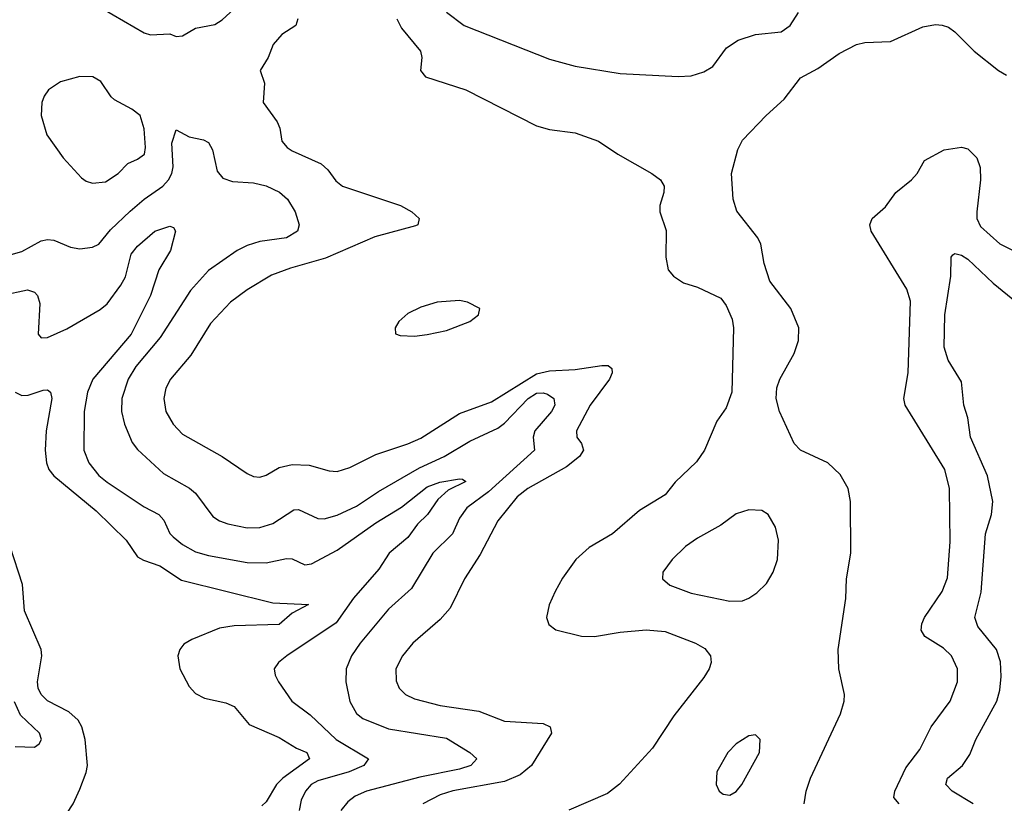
# Model space of a CAD drawing. Header units: inches. Extents: x 1305375 to 1407406, y 744550 to 841633.
# Tile 400 of 509: x 1352804 to 1355863, y 823672 to 826108. Entities that reach past the tile are written whole.
import ezdxf

# ---------------------------------------------------------------- set-up
doc = ezdxf.new("R2010")
doc.units = ezdxf.units.IN
doc.header["$MEASUREMENT"] = 0
doc.layers.add('B3852', color=7, linetype='Continuous')

msp = doc.modelspace()

# ---------------------------------------------------------------- linework, layer by layer
at = {"layer": 'B3852', "color": 5}
for points, elevation in [([(1353061.6, 826141.6), (1353190, 826066.4), (1353210, 826060.6), (1353270, 826063.6), (1353290, 826054.9), (1353310, 826057), (1353350, 826080.8), (1353410, 826092.2), (1353433, 826107), (1353470, 826141.3)], 1280), ([(1354130, 826131.1), (1354184.6, 826090), (1354450, 825985.4), (1354530, 825963.5), (1354670, 825940.8), (1354850, 825931.3), (1354890, 825933.4), (1354930, 825945.2), (1354957.9, 825962.1), (1355000.2, 826019.8), (1355036.1, 826043.9), (1355090, 826062), (1355170, 826070.3), (1355197.7, 826090), (1355224, 826130)], 1340), ([(1353668, 826110), (1353661.6, 826090), (1353618.7, 826061.3), (1353591.5, 826030), (1353575.8, 825990), (1353550.6, 825950), (1353564, 825910), (1353560.5, 825850), (1353603.7, 825790), (1353612.2, 825770), (1353618.4, 825730), (1353634.9, 825710), (1353650, 825700.3), (1353740, 825660), (1353761.1, 825641.1), (1353786.4, 825606.4), (1353806.4, 825590), (1353986.7, 825530), (1354022.6, 825510), (1354045.3, 825490), (1354040.4, 825470), (1354033.1, 825466.8), (1353907.4, 825432.6), (1353753.8, 825366.2), (1353644.9, 825335.1), (1353586.5, 825313.5), (1353510, 825268.3), (1353458.9, 825230), (1353396.8, 825163.2), (1353334.9, 825065.1), (1353272.6, 824990), (1353258, 824962), (1353251.6, 824930), (1353258.2, 824890), (1353280.2, 824850), (1353310, 824819.3), (1353433.1, 824750), (1353510, 824696.9), (1353530, 824688.1), (1353550, 824686.2), (1353570, 824692.2), (1353610, 824715.5), (1353650, 824725), (1353703.1, 824723.1), (1353765.3, 824705.3), (1353790, 824703.8), (1353830, 824715.3), (1353910, 824756.1), (1354010, 824789), (1354050, 824806.7), (1354170, 824883.3), (1354270, 824919.8), (1354410, 825006.6), (1354450, 825016.4), (1354530, 825019.9), (1354612.7, 825032.7), (1354632.7, 825032.7), (1354643.8, 825023.8), (1354644.8, 825010), (1354636.8, 824990), (1354576.5, 824910), (1354533.5, 824830), (1354535, 824810), (1354549.3, 824790), (1354555.3, 824770), (1354543.2, 824750), (1354502.5, 824717.5), (1354382.2, 824650), (1354350, 824625), (1354289.5, 824550), (1354234.3, 824445.7), (1354186, 824370), (1354141.1, 824278.9), (1354110, 824243.4), (1354025, 824170), (1353992.7, 824130), (1353972.7, 824090), (1353973.1, 824053.1), (1353983.2, 824030), (1354002.7, 824010), (1354030, 823996.3), (1354110, 823975.8), (1354230, 823957.9), (1354310, 823927.8), (1354430, 823919.7), (1354452, 823910), (1354455.9, 823890), (1354394.3, 823790), (1354359.3, 823760.7), (1354310, 823739.5), (1354150, 823711.3), (1354110, 823697.9), (1354056.5, 823670)], 1280), ([(1353975.4, 826110), (1353990, 826081.6), (1354049.1, 826010), (1354053, 825990), (1354048.8, 825950), (1354064.4, 825930), (1354190, 825889.3), (1354410, 825777.8), (1354450, 825766.7), (1354530, 825755.8), (1354602, 825730), (1354662, 825690), (1354768, 825630), (1354794.9, 825610), (1354806, 825590), (1354804.9, 825570), (1354792.7, 825530), (1354792.7, 825510), (1354812.2, 825452.2), (1354811.3, 825370), (1354819, 825330), (1354835.3, 825310), (1354866, 825290), (1354910, 825276.1), (1354982.3, 825242.3), (1354999.5, 825219.5), (1355017.3, 825177.3), (1355021.6, 825150), (1355017, 824950), (1354999.3, 824900.7), (1354970, 824859.5), (1354931.3, 824770), (1354906.4, 824733.6), (1354840.8, 824670), (1354809.4, 824630.6), (1354730, 824581.7), (1354645.7, 824510), (1354573, 824467), (1354532.1, 824430), (1354490, 824372.2), (1354467.2, 824330), (1354449.1, 824289.1), (1354441.1, 824250), (1354448.1, 824228.1), (1354470, 824211.3), (1354550, 824191.7), (1354590, 824190.1), (1354670, 824203.9), (1354750, 824211.4), (1354810, 824205.9), (1354904.2, 824170), (1354933, 824153), (1354950.7, 824130.7), (1354952.5, 824110), (1354946.7, 824090), (1354930, 824062.7), (1354836, 823944), (1354770, 823843.1), (1354668, 823732), (1354630, 823702.9), (1354510, 823651.2)], 1320), ([(1355241.5, 823670), (1355248.2, 823710), (1355261.4, 823750), (1355354.6, 823950), (1355366.3, 823990), (1355367, 824010), (1355348.9, 824090), (1355347.1, 824150), (1355371.3, 824308.7), (1355373.5, 824370), (1355386.5, 824450), (1355385.6, 824610), (1355378, 824650), (1355353.5, 824693.5), (1355314.8, 824730), (1355230, 824769.9), (1355210, 824789.9), (1355164.6, 824890), (1355154.3, 824930), (1355156.5, 824963.5), (1355166.2, 824990), (1355210.8, 825070), (1355223.5, 825110), (1355224.8, 825150), (1355199.7, 825210), (1355134.7, 825294.7), (1355117.4, 825350), (1355107.1, 825410), (1355097.7, 825430), (1355032.1, 825512.1), (1355020.5, 825550), (1355015.8, 825630), (1355035.6, 825704.4), (1355050, 825733.4), (1355123.6, 825810), (1355179.6, 825860.4), (1355230, 825927.2), (1355284.1, 825955.9), (1355350, 826002.4), (1355404.5, 826030), (1355430, 826036.9), (1355510, 826039.7), (1355610, 826085.5), (1355650, 826093.1), (1355670, 826091), (1355690, 826084.1), (1355710.1, 826070.1), (1355770.3, 826010), (1355845.7, 825950), (1355870, 825935.3)], 1320), ([(1352770, 825376.2), (1352810, 825386.7), (1352870, 825420.6), (1352890, 825424.6), (1352910, 825422.2), (1352961, 825401), (1352990, 825395.4), (1353030, 825400.2), (1353050, 825410.2), (1353085.6, 825454.4), (1353147, 825513), (1353190, 825549.7), (1353247.9, 825590), (1353266, 825610), (1353276.6, 825630), (1353280.6, 825650), (1353276.5, 825723.5), (1353290, 825765.5), (1353330, 825743.6), (1353374.3, 825734.3), (1353390, 825726.4), (1353402.9, 825702.9), (1353417.2, 825637.2), (1353435.1, 825615.1), (1353464.7, 825604.7), (1353530, 825600.4), (1353570, 825591.5), (1353611.1, 825571.1), (1353635.5, 825550), (1353659.7, 825510), (1353672.4, 825470), (1353667, 825450), (1353633, 825430), (1353550, 825418.5), (1353510, 825405.9), (1353479.3, 825390), (1353390, 825328), (1353333.9, 825266.1), (1353240.2, 825119.8), (1353164.2, 825030), (1353140.4, 824990), (1353120.7, 824930), (1353119.5, 824890), (1353128.9, 824850), (1353153.6, 824793.6), (1353170, 824772.2), (1353250, 824697.4), (1353331.4, 824651.4), (1353350, 824636.5), (1353403.8, 824563.8), (1353424.6, 824550), (1353450, 824541), (1353510, 824527.9), (1353550, 824528.9), (1353590, 824542), (1353655.8, 824584.2), (1353670, 824585.3), (1353730, 824556.8), (1353750, 824556.6), (1353790, 824567.8), (1353850, 824595.9), (1353918.4, 824641.6), (1354045.6, 824714.4), (1354122.2, 824750), (1354202.5, 824797.5), (1354290, 824837.9), (1354310, 824853.2), (1354384, 824930), (1354410, 824946.6), (1354430, 824948), (1354443.8, 824943.8), (1354464, 824930), (1354466.7, 824910), (1354456.4, 824890), (1354404.2, 824830), (1354398.9, 824810), (1354403.3, 824770), (1354260.2, 824639.8), (1354193.6, 824590), (1354170, 824558), (1354148.9, 824510), (1354087.2, 824450), (1354020.8, 824339.2), (1353950, 824275.7), (1353861.7, 824170), (1353834.3, 824130), (1353818.2, 824090), (1353816.6, 824050), (1353830, 823988), (1353850, 823951.5), (1353870, 823935.8), (1353950, 823903.9), (1354130, 823874.8), (1354202.3, 823830), (1354224.4, 823810), (1354205.7, 823790), (1354170, 823778.2), (1354046.6, 823753.4), (1353881.7, 823710), (1353846.1, 823693.9), (1353823.8, 823676.2), (1353801.8, 823650)], 1260), ([(1355536.8, 823670), (1355520.6, 823690), (1355523.7, 823710), (1355557.6, 823782.4), (1355600.8, 823839.2), (1355635.9, 823910), (1355694.8, 823990), (1355718.2, 824050), (1355717.8, 824090), (1355699.4, 824130), (1355674.2, 824154.2), (1355616.5, 824190), (1355605.4, 824210), (1355607, 824230), (1355615.6, 824250), (1355669.9, 824330), (1355687.3, 824372.7), (1355695, 824485), (1355692.9, 824650), (1355679, 824710), (1355555.3, 824910), (1355551.6, 824930), (1355564.5, 825010), (1355572.3, 825232.3), (1355560.5, 825270), (1355449.8, 825450), (1355445.1, 825470), (1355453, 825490), (1355493.8, 825526.2), (1355526.2, 825570), (1355575.1, 825610), (1355592.6, 825630), (1355615.1, 825670), (1355676.9, 825703.1), (1355730, 825711.2), (1355750, 825705.8), (1355778.5, 825678.5), (1355788.7, 825648.7), (1355789.5, 825610), (1355777.8, 825510), (1355778.5, 825490), (1355790, 825464.5), (1355850, 825411), (1355910, 825381.4)], 1280), ([(1352750, 825251.7), (1352827.5, 825267.5), (1352850, 825260.8), (1352858.8, 825250), (1352866, 825226), (1352861.3, 825130), (1352870, 825119.3), (1352890, 825120.3), (1352950, 825146.3), (1353053.2, 825206.8), (1353075.3, 825224.7), (1353117.9, 825282.1), (1353131.9, 825308.1), (1353150, 825378.4), (1353170, 825403.7), (1353223.6, 825450), (1353270, 825466), (1353281.4, 825461.4), (1353288, 825450), (1353272.1, 825390), (1353235.7, 825330), (1353209.6, 825250), (1353149.6, 825130), (1353031.2, 824990), (1353014.3, 824950), (1353003.5, 824890), (1353002.5, 824770), (1353018.2, 824730), (1353050, 824691.1), (1353074.9, 824670), (1353190, 824593.9), (1353235.5, 824570), (1353252, 824552), (1353270.6, 824510.6), (1353280, 824500), (1353310, 824476), (1353350, 824454), (1353390, 824442.2), (1353510, 824420.1), (1353570, 824419.3), (1353633, 824433), (1353650, 824431.8), (1353690, 824413.4), (1353710, 824416.4), (1353790, 824459.3), (1353910, 824543.4), (1353990, 824592.4), (1354070, 824655.7), (1354109.6, 824670), (1354170, 824680.3), (1354179.6, 824679.6), (1354190, 824672), (1354135.1, 824644.9), (1354103.4, 824616.6), (1354071.2, 824570), (1354040.3, 824539.7), (1354010, 824497.8), (1353952, 824450), (1353919.8, 824400.2), (1353841.2, 824310), (1353787.2, 824232.8), (1353633.7, 824130), (1353608, 824110), (1353594.4, 824090), (1353598, 824070), (1353608, 824050), (1353649.2, 823990), (1353706.6, 823946.6), (1353787.5, 823870), (1353887.4, 823810), (1353873.1, 823790), (1353827.1, 823770), (1353730, 823741.5), (1353709.5, 823730), (1353692, 823710), (1353678.3, 823681.7), (1353672.4, 823650)], 1240), ([(1355766.6, 823670), (1355701.6, 823710), (1355681.4, 823730), (1355686.6, 823750), (1355733.3, 823790), (1355756.8, 823823.2), (1355775.2, 823870), (1355839.9, 823990), (1355850, 824024), (1355853.6, 824066.4), (1355851.3, 824111.3), (1355839.5, 824150), (1355781.2, 824221.2), (1355771.4, 824250), (1355791.9, 824328.1), (1355805.2, 824510), (1355823.4, 824570), (1355827.3, 824610), (1355811.2, 824690), (1355758.2, 824810), (1355749.9, 824869.9), (1355738.2, 824910), (1355730, 824982), (1355689, 825049), (1355676.9, 825090), (1355678.6, 825190), (1355697.3, 825310), (1355698.7, 825370), (1355703.1, 825376.9), (1355710, 825381.3), (1355730, 825375.6), (1355750, 825363.5), (1355829.1, 825289.1), (1355901.7, 825230)], 1260), ([(1352790, 824950.2), (1352810, 824939.1), (1352830, 824940.8), (1352876.3, 824956.3), (1352890, 824957.3), (1352898.9, 824950), (1352903, 824930), (1352885.4, 824830), (1352882.7, 824770), (1352886.5, 824730), (1352894.2, 824710), (1352909.6, 824690), (1353041.3, 824581.3), (1353134.3, 824490), (1353170, 824438.6), (1353187.9, 824427.9), (1353238.8, 824410), (1353306, 824366), (1353590, 824295.4), (1353700.7, 824290), (1353650, 824263.1), (1353610, 824228), (1353470, 824223.4), (1353424, 824216), (1353338.4, 824181.6), (1353313.6, 824166.4), (1353300.8, 824150), (1353295.4, 824130), (1353301, 824090), (1353330, 824035.2), (1353350, 824013.4), (1353378.3, 823998.3), (1353443.8, 823983.8), (1353470, 823973), (1353517.2, 823917.2), (1353610, 823876.4), (1353663.6, 823843.6), (1353695.8, 823830), (1353704.6, 823810), (1353621.8, 823750), (1353601.9, 823730), (1353570, 823676.3), (1353556.2, 823663.8)], 1220), ([(1352650, 823600.5), (1352850, 823576.2), (1352870, 823579.7), (1352890, 823591.2), (1352950, 823640.7), (1352970, 823670.3), (1352990, 823716.1), (1353010, 823767.6), (1353014.2, 823790), (1353007.1, 823870), (1352996.3, 823910), (1352985.3, 823930), (1352956.3, 823956.3), (1352890, 823990.3), (1352870.3, 824010), (1352860.8, 824030), (1352858.5, 824050), (1352872, 824130), (1352870.8, 824150), (1352818.7, 824270), (1352812.1, 824352.1), (1352774.4, 824470)], 1220), ([(1352790, 823848.2), (1352850, 823846.4), (1352863.6, 823856.4), (1352871.8, 823870), (1352865.1, 823890), (1352805.6, 823945.6), (1352787.6, 823987.6)], 1240)]:
    msp.add_lwpolyline(points, dxfattribs=dict(at, elevation=elevation))
for points, elevation in [([(1352990, 825931.2), (1352930, 825914), (1352892.9, 825890), (1352879.1, 825870), (1352872.6, 825850), (1352870.2, 825810), (1352887.4, 825750), (1352938.2, 825678.2), (1352995.9, 825615.9), (1353010, 825605.7), (1353030, 825599.5), (1353070, 825604), (1353109.7, 825630), (1353139.3, 825660.7), (1353170, 825674.4), (1353191.6, 825690), (1353195, 825710), (1353190, 825768.7), (1353177.6, 825810), (1353152.3, 825830), (1353098.5, 825858.5), (1353087.8, 825867.8), (1353055.8, 825915.9), (1353030.5, 825930.5)], 1280), ([(1354170, 825234.7), (1354101, 825230), (1354050, 825213.7), (1354010, 825194.3), (1353982, 825170), (1353970.8, 825150), (1353971.1, 825131.1), (1353986.4, 825126.4), (1354030, 825124.2), (1354070, 825129), (1354130, 825141.3), (1354202.7, 825170), (1354229.2, 825190), (1354234, 825210), (1354195.3, 825230)], 1320), ([(1355070, 824584), (1355030, 824572.2), (1354983, 824537), (1354910, 824496.5), (1354872.9, 824470), (1354831.6, 824430), (1354802, 824390), (1354801.3, 824370), (1354823.8, 824350), (1354890, 824325), (1355010, 824300.6), (1355050, 824301.1), (1355070, 824309.2), (1355094.2, 824325.8), (1355124.3, 824355.7), (1355145.2, 824390), (1355159, 824430), (1355161.3, 824490), (1355152.3, 824530), (1355130, 824569.7), (1355110, 824582.6)], 1340), ([(1355090, 823885.2), (1355070, 823882), (1355030, 823857), (1355003.8, 823830), (1354970.5, 823770), (1354968.2, 823730), (1354977.3, 823710), (1354990, 823700.5), (1355010, 823697.1), (1355030, 823708.5), (1355047.3, 823730), (1355102.9, 823830), (1355105.2, 823870)], 1340)]:
    msp.add_lwpolyline(points, close=True, dxfattribs=dict(at, elevation=elevation))

doc.saveas('drawing.dxf')
